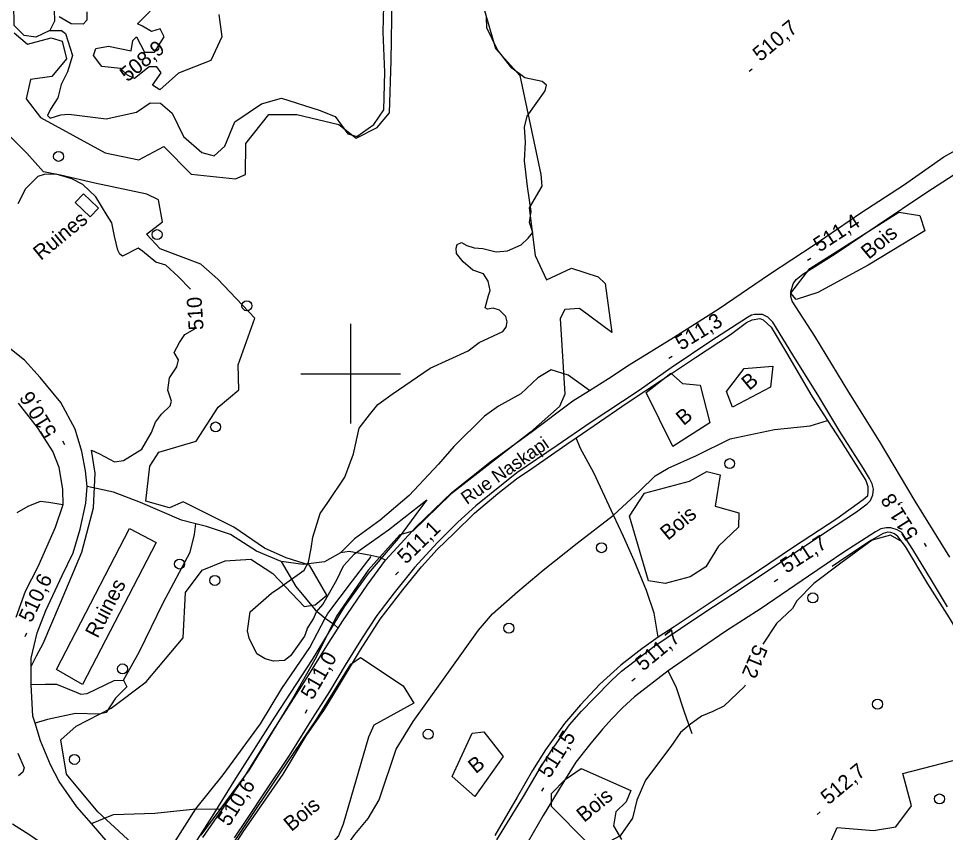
# Model space of a CAD drawing. Extents: x 347059 to 352153, y 6073752 to 6078601.
# Drawn here: x 348500 to 348779, y 6075461.9 to 6075706.9 of the extents above; entities that cross this region are included whole.
import ezdxf

# ---------------------------------------------------------------- set-up
doc = ezdxf.new("R2010")
doc.units = 0
for name, color, linetype in [('Level 1', 7, 'Continuous'), ('Level 19', 7, 'Continuous'), ('Level 2', 7, 'Continuous'), ('Level 21', 7, 'Continuous'), ('Level 22', 7, 'Continuous'), ('Level 3', 7, 'Continuous'), ('Level 31', 7, 'Continuous'), ('Level 36', 7, 'Continuous'), ('Level 4', 7, 'Continuous'), ('Level 44', 7, 'Continuous'), ('Level 52', 7, 'Continuous'), ('Level 61', 7, 'Continuous'), ('Level 7', 7, 'Continuous')]:
    doc.layers.add(name, color=color, linetype=linetype)

msp = doc.modelspace()

# ---------------------------------------------------------------- linework, layer by layer
at = {"layer": 'Level 1'}
for points in [[(348653.84, 6075645.56), (348654.31, 6075648.8), (348653.16, 6075656.33), (348652.32, 6075664.12), (348652.64, 6075669.71), (348652.32, 6075674.26), (348653.12, 6075677.55), (348655.78, 6075681.33), (348658.56, 6075685.13), (348658.89, 6075686.91), (348657.59, 6075687.93), (348652.43, 6075689.05), (348648.5, 6075691.95), (348644.17, 6075697.52), (348640.96, 6075704.16), (348640.88, 6075707.25)], [(348551.76, 6075625.42), (348548.09, 6075629.28), (348544.34, 6075632.7), (348541.34, 6075633.59), (348537.34, 6075636.87), (348535.98, 6075637.77), (348531.24, 6075635.41), (348530.52, 6075636.01), (348529.85, 6075637.18), (348528.92, 6075641.37), (348528.07, 6075645.38), (348526.72, 6075647.63), (348523.26, 6075653.24), (348519.38, 6075657), (348516.01, 6075658.7), (348511.33, 6075660.07), (348507.75, 6075660.02), (348505.85, 6075659.42), (348502.08, 6075655.62), (348499.82, 6075651.19)], [(348586.89, 6075523.19), (348586.89, 6075523.19), (348586.11, 6075520.97), (348583.85, 6075517.89), (348581.85, 6075515.03), (348580.09, 6075513.72), (348576.74, 6075513.49), (348574.25, 6075514.21), (348571.68, 6075515.68), (348569.4, 6075520.41), (348568.87, 6075522.59), (348569.73, 6075528.34), (348576.14, 6075533.95), (348578.68, 6075535.6), (348585.95, 6075540.89), (348587.29, 6075543.27), (348588.04, 6075547.35), (348588.57, 6075550.79), (348590.84, 6075557.92), (348593.12, 6075561.24), (348598.19, 6075568.91), (348600.82, 6075575.89), (348602.49, 6075583.65), (348605.69, 6075587.59), (348608.17, 6075590.77), (348612.45, 6075593.86), (348623.87, 6075601.68), (348635.34, 6075606.92), (348638.7, 6075609.4), (348645.75, 6075612.7), (348646.74, 6075614.04), (348647.09, 6075615.6), (348647.09, 6075615.6), (348646.66, 6075617.25), (348644.81, 6075619.18), (348642.9, 6075619.73), (348641.2, 6075619.39), (348640.44, 6075619.83), (348641.5, 6075623.51), (348641.94, 6075625.06), (348641.33, 6075627.89), (348639.93, 6075630.07), (348636.77, 6075631.18), (348633.8, 6075633.66), (348631.85, 6075636.19), (348631.71, 6075637.8), (348632.03, 6075638.86), (348633.32, 6075639.53), (348634.98, 6075638.64), (348637.17, 6075637.91), (348639.76, 6075637.65), (348643.73, 6075636.68), (348647.17, 6075636.99), (348651.34, 6075638.83), (348653.41, 6075640.8), (348654.79, 6075642.49), (348653.84, 6075645.56)], [(348503.8, 6075511.83), (348505.4, 6075515.09), (348507.39, 6075518.76), (348512.64, 6075531), (348519.08, 6075546.25), (348522.59, 6075559.59), (348523.07, 6075570.04), (348521.96, 6075577), (348524.4, 6075575.87), (348528.86, 6075573.49), (348531.61, 6075573.9), (348537.06, 6075577.3), (348540.04, 6075582.31), (348541.23, 6075585.41), (348543.02, 6075587.79), (348545.68, 6075590.37), (348546.02, 6075591.78), (348544.97, 6075595.03), (348545.44, 6075598.72), (348547.68, 6075602.09), (348548.17, 6075604.21), (348546.81, 6075606.39), (348548.45, 6075609.4), (348550.07, 6075611.79), (348553.07, 6075613.53), (348553.09, 6075614)], [(348586.89, 6075523.19), (348588.74, 6075526.22), (348589.72, 6075528.31), (348591.57, 6075530.52), (348595.8, 6075537.93), (348597.8, 6075542.22), (348601.17, 6075545.77), (348611.35, 6075553.01), (348622.93, 6075562.08), (348621.01, 6075559.51), (348614.27, 6075550.4), (348605.23, 6075539.9), (348598, 6075529.85), (348588.42, 6075514.02), (348577.01, 6075496.6), (348565.29, 6075478.17), (348558.76, 6075467.65), (348551.57, 6075456.28), (348549.21, 6075453.5), (348545.43, 6075451.26), (348543.17, 6075450.9), (348536.78, 6075451.08), (348532.66, 6075453.22)]]:
    msp.add_lwpolyline(points, dxfattribs=at)
at = {"layer": 'Level 19'}
msp.add_lwpolyline([(348503.77, 6075506.44), (348507.97, 6075506.57), (348511.42, 6075506.58), (348517.32, 6075504.19), (348518.74, 6075503.49), (348520.61, 6075503.77), (348528.79, 6075507.69), (348531.62, 6075507.78), (348532.64, 6075505.78), (348529.23, 6075502.36), (348526.33, 6075498.07), (348524.26, 6075497.56), (348517.17, 6075497.76), (348508.69, 6075495.91), (348504.97, 6075494.78)], dxfattribs=at)
at = {"layer": 'Level 2'}
for points in [[(348765.79, 6075549.54), (348762.45, 6075551.45), (348756.96, 6075549.9), (348747.51, 6075542.97), (348739.38, 6075536.83), (348734.28, 6075531.63), (348732.99, 6075529.37), (348728.16, 6075524.79), (348724.02, 6075518.61)], [(348718.72, 6075506.29), (348718.55, 6075505.87), (348712.32, 6075499.96), (348709.01, 6075498.34), (348705.59, 6075496.93), (348701.92, 6075494.19), (348699.25, 6075491.97), (348696.35, 6075487.77), (348688.71, 6075477.68), (348686.13, 6075471.65), (348684.8, 6075466.19), (348681.14, 6075460.91), (348677.9, 6075459.2)]]:
    msp.add_lwpolyline(points, dxfattribs=at)
at = {"layer": 'Level 21'}
for points in [[(348555.5, 6075460.42), (348561.36, 6075468.96), (348567.49, 6075477.88), (348576.54, 6075492.44), (348586.84, 6075508.57), (348593.33, 6075518.9), (348596.24, 6075523.43), (348597.66, 6075525.64), (348604.95, 6075536.34), (348610.46, 6075543.84), (348619.66, 6075553.87), (348630.41, 6075564.21), (348642.32, 6075573.7), (348654.32, 6075582.45), (348666.87, 6075591.81), (348671.89, 6075594.95), (348677.61, 6075598.53), (348683.84, 6075602.72), (348697.14, 6075610.9), (348710.9, 6075619.61), (348726.09, 6075629.95), (348739.55, 6075638.85), (348753.52, 6075648.41), (348766.38, 6075656.75), (348778.57, 6075665.28), (348784.65, 6075668.74)], [(348780.34, 6075544.76), (348769.89, 6075561.63), (348759.14, 6075579.68), (348749.99, 6075594.46), (348739.66, 6075611.27), (348732.92, 6075621.89), (348732.47, 6075623.25), (348732.48, 6075624.68), (348733.19, 6075627.08), (348734.06, 6075628.39), (348736.09, 6075629.93), (348745.83, 6075636.05), (348758.48, 6075644.66), (348773.4, 6075654.7), (348781.7, 6075659.93)], [(348643.95, 6075459.67), (348651.96, 6075472.77), (348657.17, 6075481.44), (348660.6, 6075486.91), (348665.85, 6075494.27), (348669.49, 6075498.41), (348673.22, 6075502.25), (348678.63, 6075507.78), (348681.51, 6075510.47), (348685.36, 6075513.36), (348691.21, 6075517.91), (348699.24, 6075523.29), (348707.53, 6075528.81), (348716.64, 6075534.78), (348726.64, 6075541.5), (348736.15, 6075547.8), (348742.91, 6075552.35), (348752.28, 6075558.47), (348755.46, 6075560.8), (348756.42, 6075561.82), (348757.16, 6075563.56), (348757.35, 6075565.22), (348756.93, 6075566.9), (348756.13, 6075568.49), (348754.31, 6075571.49), (348747.24, 6075582.59), (348740.94, 6075593.14), (348733.1, 6075605.7), (348727.07, 6075615.56), (348725.52, 6075616.98), (348723.94, 6075617.78), (348722.55, 6075617.82), (348721.56, 6075617.83), (348720.64, 6075617.67), (348719.43, 6075616.96), (348708.44, 6075609.8), (348696.42, 6075601.79), (348686.79, 6075595), (348672.1, 6075585.23), (348662.09, 6075578.43), (348649.98, 6075570.19), (348637.66, 6075560.28), (348632.23, 6075555.32), (348626.07, 6075549.24), (348619.24, 6075541.7), (348613.09, 6075534.06), (348607.89, 6075527.19), (348603.44, 6075520.5), (348598.31, 6075512.27), (348593.63, 6075504.32), (348588.34, 6075496.19), (348581.42, 6075485.05), (348574.3, 6075474.41), (348568.84, 6075466.13), (348564.93, 6075460.33)], [(348527.01, 6075458.74), (348521.98, 6075464.56), (348517.55, 6075469.67), (348512.18, 6075477.23), (348509.61, 6075482.31), (348506.58, 6075489.48), (348504.97, 6075494.78), (348504.32, 6075496.91), (348503.77, 6075506.44), (348503.82, 6075514.36), (348505.6, 6075521.99), (348508.2, 6075528.73), (348513.17, 6075539.23), (348516.4, 6075546.11), (348518.59, 6075553.25), (348520.22, 6075561.06), (348520.7, 6075566.1), (348520.11, 6075570.79), (348519.08, 6075576.55), (348517.01, 6075583.3), (348512.71, 6075591.37), (348506.51, 6075598.91), (348501.74, 6075604.1), (348493.74, 6075610.37)], [(348499.88, 6075591.09), (348505.57, 6075583.8), (348510.31, 6075576.48), (348512.09, 6075571.89), (348513.27, 6075565.13), (348513.29, 6075560.5), (348511.05, 6075553.69), (348505.83, 6075541.86), (348501.98, 6075534.46), (348499.15, 6075526.63)], [(348779.67, 6075529.81), (348774.78, 6075537.84), (348769.21, 6075547.05), (348765.91, 6075552.19), (348764.46, 6075553.02), (348762.59, 6075553.64), (348761.15, 6075553.65), (348759.59, 6075553.26), (348757.95, 6075552.43), (348748.45, 6075546.28), (348737.82, 6075539.05), (348723.59, 6075529.28), (348712.96, 6075522.5), (348705.54, 6075517.48), (348695.52, 6075510.52), (348685.37, 6075502.71), (348681.81, 6075499.39), (348678.63, 6075496.15), (348675.79, 6075492.97), (348671.89, 6075488.24), (348667.75, 6075483.08), (348664.12, 6075477.29), (348657.9, 6075467.03), (348650.44, 6075454)], [(348499.8, 6075485.75), (348501.65, 6075481.35), (348501.32, 6075480.09), (348499.98, 6075478.99)], [(348535.41, 6075440.39), (348533.79, 6075442.15), (348531.61, 6075443.88), (348523.14, 6075448.72), (348519.99, 6075450.5), (348516.35, 6075452.55), (348508.63, 6075457.49), (348503.43, 6075461.13), (348498.22, 6075464.4)]]:
    msp.add_lwpolyline(points, dxfattribs=at)
at = {"layer": 'Level 22'}
for points in [[(348561.86, 6075453.18), (348567.63, 6075462.09), (348579.69, 6075479.44), (348586.6, 6075490.96), (348592.11, 6075498.9), (348596.34, 6075505.86), (348602.92, 6075516.87), (348608.88, 6075526.09), (348615.66, 6075534.95), (348621.25, 6075541.9), (348626.01, 6075547.13), (348631.11, 6075552.03), (348637.22, 6075558), (348644.27, 6075563.91), (348649.87, 6075568.4), (348654.51, 6075571.51), (348665.06, 6075578.83), (348667.84, 6075580.72), (348673.27, 6075584.43), (348683.23, 6075591.19), (348694.11, 6075598.48), (348703.75, 6075604.9), (348714.34, 6075611.8), (348719.16, 6075615.42), (348720.88, 6075616.25), (348723.18, 6075616.58), (348724.13, 6075616.24), (348726.56, 6075614.05), (348731.19, 6075606.33), (348738.85, 6075593.25), (348743.55, 6075585.93), (348747.62, 6075579.57), (348755.09, 6075567.9), (348755.62, 6075566.09), (348755.68, 6075564.56), (348755.59, 6075563.14), (348754.25, 6075562.03), (348746.32, 6075556.36), (348733.31, 6075547.83), (348722.73, 6075540.63), (348715.42, 6075535.85), (348707.57, 6075530.62), (348697.32, 6075523.85), (348692.5, 6075520.68), (348687.6, 6075517.15), (348681.31, 6075512.31), (348674.98, 6075506.53), (348669.17, 6075500.29), (348664.37, 6075494.66), (348658.61, 6075486.74), (348654.71, 6075480.57), (348650.14, 6075472.57), (348643.39, 6075461.04)], [(348671.89, 6075594.95), (348665.49, 6075599.6), (348660.29, 6075601.14), (348656.28, 6075598.72), (348651.23, 6075593.93), (348644.48, 6075590.28), (348640.24, 6075587.22), (348631, 6075578.06), (348626.39, 6075572.74), (348617.62, 6075563.36), (348608.87, 6075555.96), (348601.11, 6075550.27), (348596.93, 6075546.06), (348592.08, 6075543.39), (348585.67, 6075542.58), (348579.01, 6075543.52), (348571.65, 6075546.57), (348563.81, 6075551.64), (348556.55, 6075554.03), (348553.39, 6075554.81), (348549, 6075555.88), (348536.68, 6075561.27), (348528.58, 6075564.31), (348520.7, 6075566.1)], [(348574.97, 6075426.71), (348584.34, 6075436.28), (348588.51, 6075441.31), (348595.02, 6075452.57), (348601.26, 6075461.27), (348605.29, 6075466.11), (348608.57, 6075471.76), (348613.69, 6075486.97), (348618.83, 6075495.28), (348627.44, 6075507.37), (348638.42, 6075522.78), (348642.66, 6075527.73), (348650.28, 6075534.42), (348657.91, 6075540.82), (348668.12, 6075548.99), (348679.06, 6075557.38), (348686.99, 6075564.77), (348691.64, 6075569.23), (348695.59, 6075571.53), (348704.1, 6075575.43), (348714.18, 6075580.41), (348727.56, 6075583.17), (348738.27, 6075584.32), (348743.55, 6075585.93)], [(348692.5, 6075520.68), (348691.32, 6075527.88), (348689.04, 6075534.78), (348685.31, 6075543.78), (348682.08, 6075551), (348679.06, 6075557.38), (348673.14, 6075570.18), (348669.14, 6075577.52), (348667.84, 6075580.72)], [(348531.62, 6075507.78), (348536.37, 6075516.37), (348543.58, 6075531.06), (348551.66, 6075546.32), (348552.98, 6075551.62), (348553.39, 6075554.81)], [(348837.61, 6075425.75), (348836.85, 6075426.95), (348838.29, 6075428.37), (348838.53, 6075429.25), (348838.45, 6075430.53), (348835.14, 6075436.13), (348828.18, 6075447.56), (348820.39, 6075460.34), (348812.99, 6075472.38), (348805.23, 6075485.39), (348799.62, 6075494.11), (348792.63, 6075506.03), (348786.31, 6075516.42), (348780.25, 6075526.49), (348773.72, 6075536.76), (348766.95, 6075547.96), (348764.72, 6075551), (348763.64, 6075551.84), (348762.61, 6075552.18), (348761.64, 6075552.35), (348760.24, 6075551.94), (348756.72, 6075549.93), (348749.31, 6075544.99), (348744.96, 6075541.98)], [(348610.46, 6075543.84), (348608.73, 6075544.66), (348606.03, 6075545.29), (348599.57, 6075546.53), (348596.93, 6075546.06)], [(348579.01, 6075543.52), (348583.49, 6075535.96), (348589.33, 6075528.94), (348592.34, 6075526.37), (348594.89, 6075524.58), (348596.24, 6075523.43)], [(348702.74, 6075491.6), (348700.43, 6075498.09), (348698.03, 6075505.49), (348695.52, 6075510.52)], [(348521.98, 6075464.56), (348528.57, 6075467.32), (348541.03, 6075467.73), (348553.32, 6075469.05), (348561.36, 6075468.96)]]:
    msp.add_lwpolyline(points, dxfattribs=at)
at = {"layer": 'Level 3'}
for p, q in [((348719.96, 6075691.06), (348720.88, 6075691.83)), ((348737.47, 6075634.14), (348738.48, 6075634.79)), ((348695.74, 6075604.68), (348696.77, 6075605.31)), ((348513.91, 6075578.63), (348513.28, 6075579.66)), ((348773.32, 6075547.99), (348772.69, 6075549)), ((348613.49, 6075539.49), (348614.35, 6075540.33)), ((348727.51, 6075537.49), (348728.52, 6075538.14)), ((348501.98, 6075520.93), (348502.49, 6075522.02)), ((348684.65, 6075507.58), (348685.57, 6075508.35)), ((348586.33, 6075497.85), (348586.92, 6075498.89)), ((348657.5, 6075474.35), (348658.14, 6075475.36)), ((348740.43, 6075467.33), (348741.35, 6075468.1))]:
    msp.add_line(p, q, dxfattribs=at)
at = {"layer": 'Level 31'}
for points in [[(348517.05, 6075651.54), (348519.59, 6075654.17), (348523.81, 6075650.1), (348524.06, 6075649.85), (348521.52, 6075647.22), (348517.05, 6075651.54)], [(348511.42, 6075510.93), (348533.41, 6075553.39), (348541.45, 6075549.22), (348519.27, 6075506.4), (348511.42, 6075510.93)]]:
    msp.add_lwpolyline(points, dxfattribs=at)
at = {"layer": 'Level 36'}
for centre in [(348512.03, 6075665.42), (348541.71, 6075641.88), (348568.73, 6075620.46), (348559.32, 6075583.98), (348714.07, 6075572.94), (348675.49, 6075547.63), (348548.47, 6075542.71), (348559.08, 6075537.78), (348739.1, 6075532.53), (348647.61, 6075523.4), (348531.3, 6075511.14), (348758.59, 6075500.53), (348623.33, 6075491.48), (348516.83, 6075483.89), (348777.24, 6075472)]:
    msp.add_circle(centre, 1.5, dxfattribs=at)
at = {"layer": 'Level 4'}
for points in [[(348509.43, 6075703.34), (348505.22, 6075701.34), (348501.65, 6075701.83), (348498.72, 6075704.8), (348498.61, 6075711.46), (348499.65, 6075712.92), (348502.66, 6075714.37), (348508.5, 6075714.41), (348509.93, 6075713.05), (348510.75, 6075709.53), (348510.85, 6075706.16), (348509.43, 6075703.34)], [(348535.84, 6075705.29), (348539.57, 6075709.13)], [(348560.28, 6075708.15), (348561.22, 6075701.42), (348557.92, 6075694.34), (348548.18, 6075690.46), (348542.54, 6075685.48), (348540.29, 6075686.91), (348542.94, 6075690.61), (348541.62, 6075692.37), (348539.32, 6075692.41), (348534.88, 6075688.88), (348532.84, 6075689.89), (348530.72, 6075691.88), (348525.1, 6075692.48), (348522.53, 6075695.75), (348523.31, 6075697.89), (348527.08, 6075698.61), (348533.85, 6075697.18), (348534.39, 6075700.33), (348535.47, 6075701.38), (348537.92, 6075696.81), (348540.96, 6075696.78), (348543.87, 6075701.44), (348542.61, 6075703.85), (348539.99, 6075703.02), (348537.34, 6075704.58), (348535.84, 6075705.29)], [(348546.75, 6075458.56), (348553.32, 6075469.05), (348561.6, 6075479.29), (348572.87, 6075494.65), (348579.29, 6075505.23), (348587.72, 6075517.56), (348592.34, 6075526.37), (348593.08, 6075527.79), (348600.5, 6075537.62), (348606.16, 6075544.94)]]:
    msp.add_lwpolyline(points, dxfattribs=at)
at = {"layer": 'Level 44'}
for points in [[(348498.7, 6075702.58), (348502.73, 6075699.18), (348509.82, 6075701.16), (348513.09, 6075700.12), (348514.4, 6075694.76), (348510.04, 6075689.49), (348503.55, 6075688.61), (348502.26, 6075682.74), (348506.59, 6075677.18), (348526.05, 6075666.46), (348536.21, 6075664.39), (348543.73, 6075668.38), (348552, 6075660.08), (348565.35, 6075658.7), (348568.35, 6075659.99), (348568.4, 6075669.33), (348575.29, 6075678.05), (348583.76, 6075678.02), (348596.38, 6075674.99), (348601.6, 6075670.9), (348607.98, 6075674.1), (348611.68, 6075678.52), (348612.16, 6075694.23), (348612.47, 6075713.39)], [(348639.78, 6075711.08), (348643.56, 6075697.86), (348650.94, 6075689.73), (348657.21, 6075659.98), (348657.54, 6075656.51), (348653.72, 6075649.89), (348655.51, 6075635.62), (348658.94, 6075628.26), (348666.42, 6075631.76), (348674.48, 6075629.14), (348676.59, 6075627.14), (348678.59, 6075612.45), (348668.82, 6075619.65), (348664.44, 6075619.31), (348663.04, 6075616.65), (348664.44, 6075593.82), (348662.87, 6075590.11), (348654.09, 6075582.38), (348630.17, 6075563.75), (348618.69, 6075552.58), (348614.73, 6075551.55), (348605.27, 6075540.85), (348595.68, 6075527.05), (348589.58, 6075514.64), (348582.5, 6075502.16), (348569.41, 6075480.8), (348554.91, 6075461.12)], [(348539.51, 6075572.17), (348542.2, 6075576.35), (348553.44, 6075579.67), (348560.07, 6075589.97), (348566.31, 6075595.15), (348566.1, 6075602.63), (348571.12, 6075616.69), (348559.97, 6075628.46), (348554.89, 6075632.94), (348542.59, 6075637.58), (348538.48, 6075641.97), (348543.35, 6075645.71), (348542.08, 6075652.31), (348538.63, 6075654.1), (348522.93, 6075657.41), (348512.65, 6075659.82), (348507.48, 6075660.79), (348502.49, 6075666.44), (348496.57, 6075672.36)], [(348772.77, 6075642.97), (348755.78, 6075632.64), (348740.63, 6075624.43), (348734.11, 6075622.32), (348732.48, 6075624.27), (348738.19, 6075631.7), (348765.01, 6075648.68), (348771.32, 6075647.62), (348772.77, 6075642.97)], [(348727.11, 6075602.29), (348726.36, 6075595.96), (348714.95, 6075589.95), (348713.16, 6075594.63), (348718.41, 6075601.53), (348727.11, 6075602.29)], [(348705.21, 6075596.58), (348708.09, 6075585.17), (348696.99, 6075578.07), (348688.98, 6075594.31), (348696.39, 6075600.17), (348699.83, 6075597.08), (348705.21, 6075596.58)], [(348536.56, 6075456.42), (348523.84, 6075468.09), (348514.39, 6075479.46), (348512.73, 6075489.79), (348517.3, 6075493.89), (348527.84, 6075499.32), (348538.37, 6075507.3), (348549.54, 6075520.47), (348550.24, 6075534.1), (348555.31, 6075540.86), (348562.15, 6075543.68), (348569.95, 6075544.21), (348576.59, 6075539.9), (348585.94, 6075529.92), (348589.33, 6075530.39), (348592.76, 6075533.32), (348587.54, 6075542.41), (348580.57, 6075544.53), (348574.03, 6075547.51), (348564.84, 6075553.85), (348549.52, 6075561.41), (348545.41, 6075559.65), (348538.36, 6075561.61), (348539.51, 6075572.17)], [(348689.61, 6075537.63), (348683.95, 6075557.09), (348688.38, 6075564.06), (348701.95, 6075567.66), (348707.23, 6075570.54), (348711.25, 6075569.52), (348709.72, 6075560.14), (348716.84, 6075558.1), (348716.69, 6075553.77), (348710.73, 6075548.08), (348706.87, 6075541.87), (348702.15, 6075538.86), (348694.64, 6075536.84), (348689.61, 6075537.63)], [(348583.72, 6075445.01), (348576.72, 6075437.86), (348571.22, 6075434.35), (348563.99, 6075437.97), (348555.94, 6075443.31), (348562.51, 6075455.51), (348567.66, 6075463.08), (348578.56, 6075479.47), (348589.72, 6075495.93), (348600.07, 6075512.62), (348602.96, 6075514.57), (348615.81, 6075506), (348618.95, 6075500.79), (348606.98, 6075494.18), (348605.33, 6075490.55), (348597.71, 6075464.42), (348596.31, 6075460.86), (348590.6, 6075454.33), (348583.72, 6075445.01)], [(348630.56, 6075478.76), (348636.55, 6075491.83), (348640.03, 6075492.17), (348645.92, 6075484.73), (348637.39, 6075472.71), (348630.56, 6075478.76)], [(348744.72, 6075459.58), (348746.47, 6075463.44), (348757.32, 6075462.52), (348764.08, 6075463.62), (348768.76, 6075469.96), (348766.23, 6075479.65), (348787.13, 6075485.11), (348791.35, 6075484.56), (348794.98, 6075482.01), (348795.79, 6075473.08), (348796.08, 6075463.71), (348786.39, 6075457.63)], [(348671.06, 6075459.03), (348660.47, 6075469.76), (348660.42, 6075473.63), (348664.59, 6075477.84), (348669.35, 6075481.17), (348684.35, 6075474.54), (348682.96, 6075471.14), (348679.79, 6075468.07), (348679.1, 6075463.91), (348681.51, 6075459.8)]]:
    msp.add_lwpolyline(points, dxfattribs=at)
at = {"layer": 'Level 52'}
msp.add_lwpolyline([(348513.29, 6075560.5), (348509.13, 6075561.23), (348506.53, 6075561.55), (348502.77, 6075560.01), (348499.47, 6075558.1)], dxfattribs=at)
at = {"layer": 'Level 61'}
for p, q in [((348600, 6075585), (348600, 6075615)), ((348585, 6075600), (348615, 6075600))]:
    msp.add_line(p, q, dxfattribs=at)
at = {"layer": 'Level 7'}
for points in [[(348509.43, 6075703.34), (348512.89, 6075703.35), (348514.15, 6075702.37), (348516.25, 6075695.78), (348514.76, 6075690.87), (348512.84, 6075687.03), (348511.85, 6075683.06), (348509.6, 6075679.69), (348508.72, 6075677.76), (348509.47, 6075676.95), (348512.69, 6075677.97), (348515.13, 6075678.12), (348526.39, 6075676.73), (348535.54, 6075678.77), (348539.58, 6075681.52), (348542.69, 6075681.4), (348546.2, 6075678.45), (348549.65, 6075671.41), (348555.13, 6075666.64), (348558.89, 6075665.56), (348562.13, 6075668.55), (348565.12, 6075675.83), (348573.11, 6075681.26), (348579.19, 6075683), (348590.53, 6075679.35), (348595.29, 6075677.44), (348599.17, 6075672.24), (348601.81, 6075671.43), (348606.92, 6075675.07), (348609.96, 6075679.39), (348610.28, 6075690.77), (348609.76, 6075702.8), (348610.19, 6075718.93)], [(348520.52, 6075708.93), (348520.54, 6075706.47), (348519.47, 6075705.21), (348515.86, 6075705.29), (348512.24, 6075707.39)]]:
    msp.add_lwpolyline(points, dxfattribs=at)

# ---------------------------------------------------------------- texts
at = {"layer": 'Level 1'}
msp.add_text('510', height=4.5, rotation=93.7665, dxfattribs=at).set_placement((348555.72, 6075613.25))
at = {"layer": 'Level 2'}
msp.add_text('512', height=4.5, rotation=247.4679, dxfattribs=at).set_placement((348721.49, 6075518.83))
at = {"layer": 'Level 21'}
msp.add_text('Rue Naskapi', height=3.9999, rotation=35.0077, dxfattribs=at).set_placement((348634.96, 6075560.46))
at = {"layer": 'Level 3'}
for s, rotation, p in [('510,7', 39.62, (348723.32, 6075693.78)), ('  508,9', 39.57, (348530.21, 6075685.52)), ('511,4', 33.0042, (348741.12, 6075636.45)), ('511,3', 31.3398, (348699.47, 6075606.89)), ('510,6', 121.3776, (348511.7, 6075582.36)), ('511,8', 122.0654, (348771.08, 6075551.68)), ('511,1', 44.2869, (348616.62, 6075542.47)), ('511,7', 32.7424, (348731.16, 6075539.78)), ('510,6', 64.7221, (348503.86, 6075524.82)), ('511,7', 39.62, (348688.01, 6075510.3)), ('511,0', 60.1916, (348588.53, 6075501.57)), ('511,5', 57.7503, (348659.86, 6075477.98)), ('512,7', 39.62, (348743.79, 6075470.04)), ('510,6', 57.5591, (348563.35, 6075463.47))]:
    msp.add_text(s, height=4.5, rotation=rotation, dxfattribs=at).set_placement(p)
at = {"layer": 'Level 31'}
for rotation, p in [(39.3225, (348506.7, 6075633.93)), (62.5551, (348523.81, 6075520.12))]:
    msp.add_text('Ruines', height=4.5, rotation=rotation, dxfattribs=at).set_placement(p)
at = {"layer": 'Level 44'}
for s, p in [('Bois', (348755.93, 6075634.23)), ('B', (348719.95, 6075594.77)), ('B', (348700.2, 6075584.2)), ('Bois', (348695.46, 6075549.66)), ('B', (348637.64, 6075479.42)), ('Bois', (348670.26, 6075464.76)), ('Bois', (348582.12, 6075462.01))]:
    msp.add_text(s, height=4.5, rotation=39.568, dxfattribs=at).set_placement(p)

doc.saveas('drawing.dxf')
